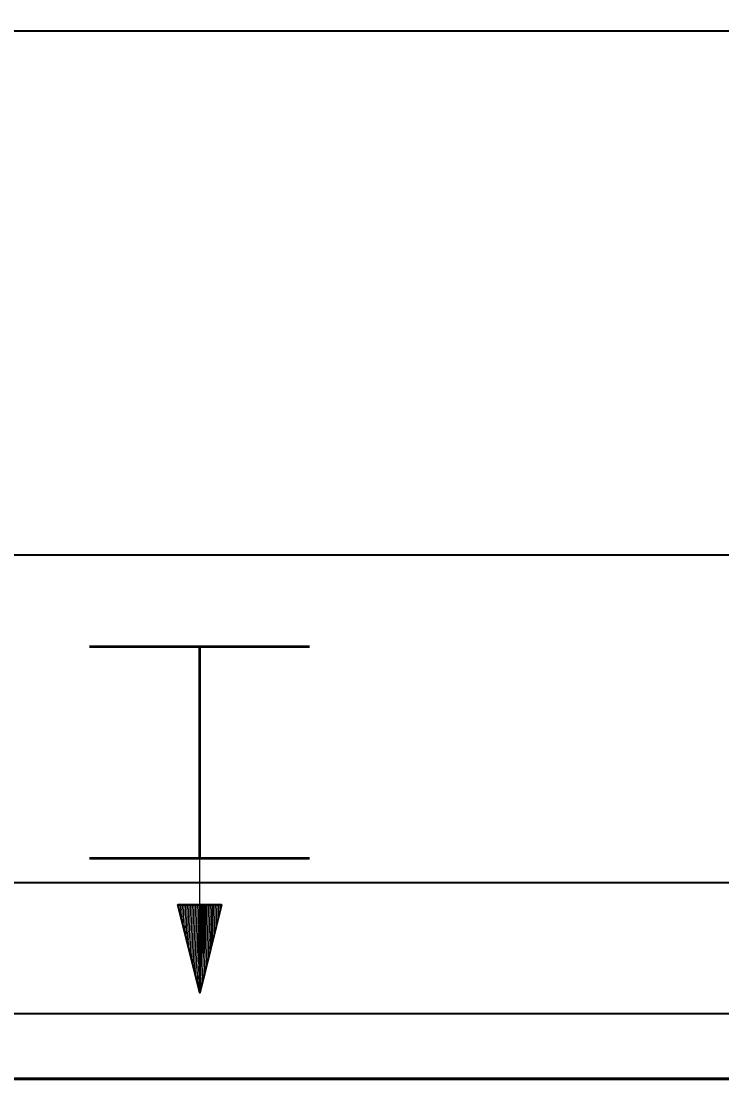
# Model space of a CAD drawing. Extents: x 144 to 252, y 360 to 425.
# Drawn here: x 174.95 to 177.623, y 411.871 to 415.908 of the extents above; entities that cross this region are included whole.
import ezdxf

# ---------------------------------------------------------------- set-up
doc = ezdxf.new("R2010")
doc.units = 0
doc.header["$LTSCALE"] = 0.13
for name, color, linetype, lineweight in [('1', 7, 'Continuous', 40), ('10', 7, 'Continuous', 35), ('9', 7, 'Continuous', 25)]:
    doc.layers.add(name, color=color, linetype=linetype, lineweight=lineweight)

msp = doc.modelspace()

# ---------------------------------------------------------------- linework, layer by layer
at = {"layer": '1', "lineweight": 35}
for p, q in [((168.8907, 415.8706), (180.5312, 415.8706)), ((168.9595, 413.8706), (180.5312, 413.8706)), ((168.9602, 413.8706), (180.5312, 413.8706)), ((168.9081, 412.6206), (180.5312, 412.6206)), ((168.9081, 412.1206), (180.5312, 412.1206))]:
    msp.add_line(p, q, dxfattribs=at)
at = {"layer": '1', "lineweight": 53}
for p, q in [((175.2109, 413.5209), (176.0505, 413.5209)), ((175.6308, 413.5209), (175.6308, 412.7126)), ((175.211, 412.7126), (176.0506, 412.7126))]:
    msp.add_line(p, q, dxfattribs=at)
at = {"layer": '1', "lineweight": 25}
msp.add_line((175.6308, 412.7126), (175.6308, 412.2126), dxfattribs=at)
at = {"layer": '1', "lineweight": 60}
msp.add_lwpolyline([(156.7812, 417.8706), (180.7812, 417.8706), (180.7812, 411.8706), (156.7812, 411.8706)], close=True, dxfattribs=at)
at = {"layer": '10'}
for p, q in [((175.6273, 412.3512), (175.6349, 412.5347)), ((175.6312, 412.5347), (175.6312, 412.1995)), ((175.6412, 412.5347), (175.6335, 412.3511)), ((175.6397, 412.3509), (175.6475, 412.5347)), ((175.6461, 412.3508), (175.6538, 412.5347)), ((175.6789, 412.5347), (175.6717, 412.3622))]:
    msp.add_line(p, q, dxfattribs=at)
for points in [[(175.5477, 412.5347), (175.7146, 412.5347), (175.6312, 412.1995)], [(175.5477, 412.5347), (175.6312, 412.1995), (175.5477, 412.5347)]]:
    msp.add_lwpolyline(points, dxfattribs=at)
msp.add_lwpolyline([(175.6312, 412.1995), (175.5477, 412.5347), (175.7146, 412.5347), (175.5477, 412.5347)], close=True, dxfattribs=at)
at = {"layer": '9'}
for p, q in [((175.5523, 412.5159), (175.5532, 412.5347)), ((175.5577, 412.4943), (175.5594, 412.5347)), ((175.5632, 412.4727), (175.5657, 412.5347)), ((175.5685, 412.4511), (175.572, 412.5347)), ((175.5739, 412.4295), (175.5782, 412.5347)), ((175.5793, 412.4079), (175.5846, 412.5347)), ((175.5847, 412.3863), (175.5909, 412.5347)), ((175.5901, 412.3647), (175.5972, 412.5347)), ((175.5958, 412.3521), (175.6034, 412.5347)), ((175.6021, 412.3519), (175.6097, 412.5347)), ((175.6083, 412.3517), (175.6161, 412.5347)), ((175.6147, 412.3516), (175.6223, 412.5347)), ((175.6209, 412.3514), (175.6286, 412.5347)), ((175.6523, 412.3507), (175.66, 412.5347)), ((175.6586, 412.3505), (175.6663, 412.5347)), ((175.6649, 412.3503), (175.6727, 412.5347)), ((175.6792, 412.3925), (175.6852, 412.5347)), ((175.6868, 412.4229), (175.6915, 412.5347)), ((175.6943, 412.4533), (175.6977, 412.5347)), ((175.7019, 412.4837), (175.7041, 412.5347)), ((175.7095, 412.5141), (175.7103, 412.5347)), ((175.5955, 412.3432), (175.5958, 412.3521)), ((175.6008, 412.3215), (175.6021, 412.3519)), ((175.6062, 412.2999), (175.6083, 412.3517)), ((175.6116, 412.2783), (175.6147, 412.3516)), ((175.617, 412.2568), (175.6209, 412.3514)), ((175.6223, 412.2352), (175.6273, 412.3512)), ((175.6277, 412.2135), (175.6335, 412.3511)), ((175.6339, 412.2102), (175.6397, 412.3509)), ((175.6414, 412.2406), (175.6461, 412.3508)), ((175.649, 412.271), (175.6523, 412.3507)), ((175.6566, 412.3013), (175.6586, 412.3505)), ((175.6642, 412.3317), (175.6649, 412.3503))]:
    msp.add_line(p, q, dxfattribs=at)
at = {"layer": '9', "lineweight": 40}
msp.add_lwpolyline([(175.6312, 412.1995), (175.5477, 412.5347), (175.7146, 412.5347)], close=True, dxfattribs=at)

doc.saveas('drawing.dxf')
